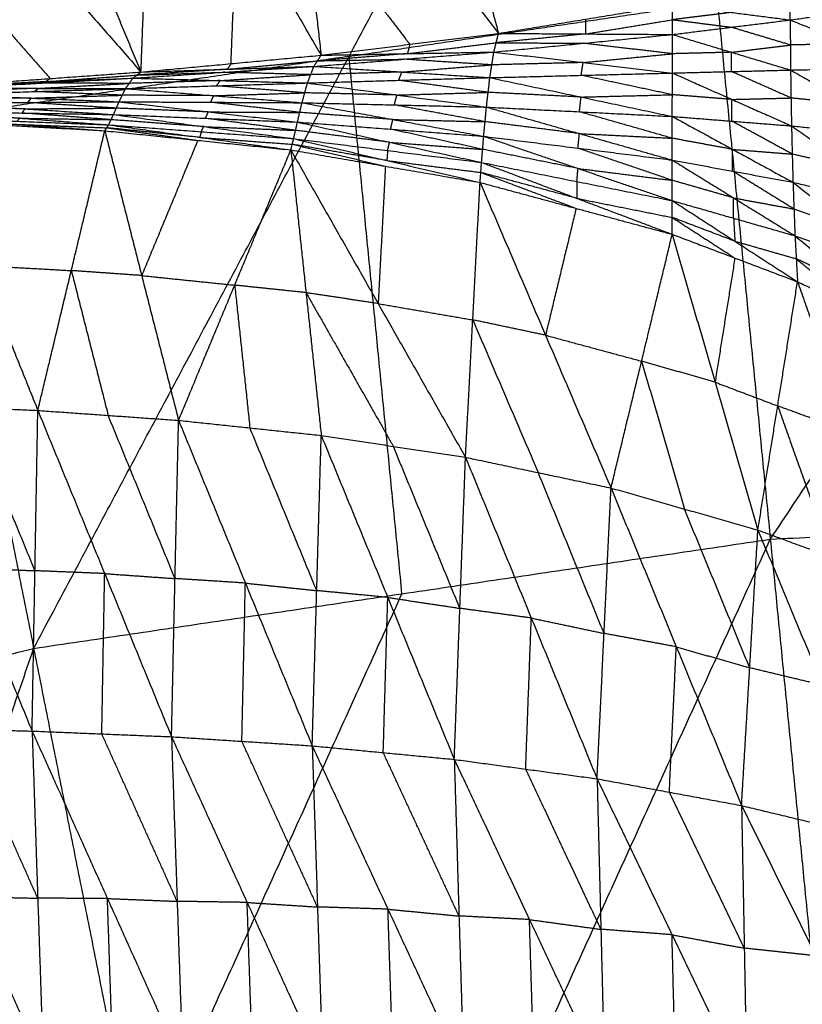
# Model space of a CAD drawing. Header units: millimetres. Extents: x -106 to 110, y -96 to 120.
# Tile 763 of 1020: x -10 to -4, y 67 to 75. Entities that reach past the tile are written whole.
import ezdxf

# ---------------------------------------------------------------- set-up
doc = ezdxf.new("R2010")
doc.units = ezdxf.units.MM
doc.header["$MEASUREMENT"] = 0
doc.layers.add('Default', color=7, linetype='Continuous', true_color=0x000000)

msp = doc.modelspace()

# ---------------------------------------------------------------- linework, layer by layer
at = {"layer": 'Default'}
for points in [[(-3.9628, 70.6609, 3.952), (-1.0718, 75.0026, 4.07), (1.8192, 79.3443, 4.1879)], [(-9.6891, 69.8115, 3.952), (-7.2376, 74.4156, 4.07), (-4.7861, 79.0198, 4.1879)], [(-4.7861, 79.0198, 4.1879), (-4.3745, 74.8403, 4.07), (-3.9628, 70.6609, 3.952)], [(-10.5084, 73.9304, 4.07), (-9.2827, 76.2325, 4.1289), (-8.0569, 78.5346, 4.1879)], [(-11.3278, 78.0494, 4.1879), (-10.5084, 73.9304, 4.07), (-9.6891, 69.8115, 3.952)], [(-6.6793, 76.8366, -1.1813), (-6.3776, 75.7155, -0.3981), (-6.0759, 74.5943, 0.3852)], [(-7.7215, 76.7501, -1.2264), (-7.5881, 75.5873, -0.4202), (-7.4548, 74.4245, 0.386)], [(-7.7215, 76.7501, -1.2264), (-6.8987, 75.6722, -0.4206), (-6.0759, 74.5943, 0.3852)], [(-8.855, 74.294, 0.3898), (-8.808, 75.4855, -0.4353), (-8.761, 76.6771, -1.2604)], [(-8.761, 76.6771, -1.2604), (-8.1079, 75.5508, -0.4372), (-7.4548, 74.4245, 0.386)], [(-9.8171, 76.6131, -1.2846), (-9.3361, 75.4535, -0.4474), (-8.855, 74.294, 0.3898)], [(-10.8341, 76.5587, -1.299), (-9.8446, 75.4263, -0.4546), (-8.855, 74.294, 0.3898)], [(-7.5881, 75.5873, -0.4202), (-7.1767, 75.0483, -0.0173), (-6.7653, 74.5094, 0.3856)], [(-8.1549, 74.3592, 0.3879), (-8.1314, 74.955, -0.0247), (-8.1079, 75.5508, -0.4372)], [(-10.5506, 75.3756, -0.4513), (-10.0559, 74.8094, -0.0291), (-9.5611, 74.2432, 0.3931)], [(-3.8084, 74.6988, -0.0064), (-3.8077, 74.8525, 0.1928), (-3.8069, 75.0061, 0.392)], [(-7.2376, 74.4156, 4.07), (-5.806, 74.628, 4.07), (-4.3745, 74.8403, 4.07)], [(-6.0759, 74.5943, 0.3852), (-5.3991, 74.7051, 0.3865), (-4.7224, 74.816, 0.3878)], [(-4.7234, 74.5859, 0.0635), (-4.7229, 74.7009, 0.2256), (-4.7224, 74.816, 0.3878)], [(-4.7224, 74.816, 0.3878), (-4.2654, 74.7574, 0.1907), (-3.8084, 74.6988, -0.0064)], [(-3.8084, 74.6988, -0.0064), (-3.3541, 74.7628, -0.0443), (-2.8998, 74.8268, -0.0822)], [(-4.2654, 74.7574, 0.1907), (-4.4942, 74.7291, 0.2082), (-4.7229, 74.7009, 0.2256)], [(-5.3991, 74.7051, 0.3865), (-5.3994, 74.6476, 0.3054), (-5.3997, 74.5901, 0.2243)], [(-5.3997, 74.5901, 0.2243), (-5.0613, 74.6455, 0.225), (-4.7229, 74.7009, 0.2256)], [(-4.7234, 74.5859, 0.0635), (-4.2659, 74.6423, 0.0285), (-3.8084, 74.6988, -0.0064)], [(-4.7229, 74.7009, 0.2256), (-4.4944, 74.6716, 0.1271), (-4.2659, 74.6423, 0.0285)], [(-3.8084, 74.6988, -0.0064), (-3.807, 74.5041, -0.1292), (-3.8056, 74.3094, -0.252)], [(-3.8084, 74.6988, -0.0064), (-3.3479, 74.514, -0.1903), (-2.8873, 74.3292, -0.3743)], [(-7.4548, 74.4245, 0.386), (-6.7653, 74.5094, 0.3856), (-6.0759, 74.5943, 0.3852)], [(-6.1118, 74.4491, 0.1606), (-6.0938, 74.5217, 0.2729), (-6.0759, 74.5943, 0.3852)], [(-6.1118, 74.4491, 0.1606), (-5.4176, 74.5175, 0.112), (-4.7234, 74.5859, 0.0635)], [(-5.3997, 74.5901, 0.2243), (-5.7468, 74.5559, 0.2486), (-6.0938, 74.5217, 0.2729)], [(-6.0759, 74.5943, 0.3852), (-5.3997, 74.5901, 0.2243), (-4.7234, 74.5859, 0.0635)], [(-4.7243, 74.2863, -0.1402), (-4.7239, 74.4361, -0.0384), (-4.7234, 74.5859, 0.0635)], [(-4.7234, 74.5859, 0.0635), (-4.2645, 74.4476, -0.0943), (-3.8056, 74.3094, -0.252)], [(-3.807, 74.5041, -0.1292), (-4.0365, 74.5732, -0.0503), (-4.2659, 74.6423, 0.0285)], [(-6.7833, 74.4368, 0.2733), (-6.4386, 74.4793, 0.2731), (-6.0938, 74.5217, 0.2729)], [(-6.7653, 74.5094, 0.3856), (-6.7743, 74.4731, 0.3295), (-6.7833, 74.4368, 0.2733)], [(-6.0938, 74.5217, 0.2729), (-5.7557, 74.5196, 0.1925), (-5.4176, 74.5175, 0.112)], [(-4.7239, 74.4361, -0.0384), (-5.0707, 74.4768, 0.0368), (-5.4176, 74.5175, 0.112)], [(-3.3479, 74.514, -0.1903), (-3.5775, 74.509, -0.1598), (-3.807, 74.5041, -0.1292)], [(-7.5108, 74.3378, 0.2416), (-6.8113, 74.3935, 0.2011), (-6.1118, 74.4491, 0.1606)], [(-6.7833, 74.4368, 0.2733), (-7.1331, 74.409, 0.2936), (-7.4828, 74.3811, 0.3138)], [(-7.4548, 74.4245, 0.386), (-6.7833, 74.4368, 0.2733), (-6.1118, 74.4491, 0.1606)], [(-6.143, 74.2501, 0.014), (-6.1274, 74.3496, 0.0873), (-6.1118, 74.4491, 0.1606)], [(-6.1118, 74.4491, 0.1606), (-5.418, 74.3677, 0.0102), (-4.7243, 74.2863, -0.1402)], [(-5.418, 74.3677, 0.0102), (-5.0709, 74.4019, -0.0141), (-4.7239, 74.4361, -0.0384)], [(-4.2645, 74.4476, -0.0943), (-4.4942, 74.4418, -0.0663), (-4.7239, 74.4361, -0.0384)], [(-4.2649, 74.2978, -0.1961), (-4.2647, 74.3727, -0.1452), (-4.2645, 74.4476, -0.0943)], [(-4.2645, 74.4476, -0.0943), (-4.0358, 74.4759, -0.1117), (-3.807, 74.5041, -0.1292)], [(-7.2376, 74.4156, 4.07), (-8.873, 74.173, 4.07), (-10.5084, 73.9304, 4.07)], [(-8.855, 74.294, 0.3898), (-8.1549, 74.3592, 0.3879), (-7.4548, 74.4245, 0.386)], [(-8.1829, 74.3159, 0.3157), (-7.8329, 74.3485, 0.3148), (-7.4828, 74.3811, 0.3138)], [(-8.1549, 74.3592, 0.3879), (-8.1689, 74.3376, 0.3518), (-8.1829, 74.3159, 0.3157)], [(-7.5108, 74.3378, 0.2416), (-7.4828, 74.3811, 0.3138), (-7.4548, 74.4245, 0.386)], [(-7.4828, 74.3811, 0.3138), (-7.1471, 74.3873, 0.2575), (-6.8113, 74.3935, 0.2011)], [(-6.826, 70.2362, 3.952), (-7.0318, 72.3259, 4.011), (-7.2376, 74.4156, 4.07)], [(-6.1274, 74.3496, 0.0873), (-6.4694, 74.3716, 0.1442), (-6.8113, 74.3935, 0.2011)], [(-5.418, 74.3677, 0.0102), (-5.7727, 74.3587, 0.0487), (-6.1274, 74.3496, 0.0873)], [(-5.4337, 74.2682, -0.0631), (-5.4258, 74.3179, -0.0265), (-5.418, 74.3677, 0.0102)], [(-10.2671, 74.1924, 0.3963), (-9.5611, 74.2432, 0.3931), (-8.855, 74.294, 0.3898)], [(-8.9181, 74.2462, 0.3055), (-8.2145, 74.292, 0.2736), (-7.5108, 74.3378, 0.2416)], [(-8.9181, 74.2462, 0.3055), (-8.8866, 74.2701, 0.3477), (-8.855, 74.294, 0.3898)], [(-8.1829, 74.3159, 0.3157), (-8.5347, 74.293, 0.3317), (-8.8866, 74.2701, 0.3477)], [(-8.8866, 74.2701, 0.3477), (-8.5505, 74.2811, 0.3106), (-8.2145, 74.292, 0.2736)], [(-8.855, 74.294, 0.3898), (-8.1829, 74.3159, 0.3157), (-7.5108, 74.3378, 0.2416)], [(-7.5356, 74.2733, 0.1913), (-7.875, 74.2826, 0.2324), (-8.2145, 74.292, 0.2736)], [(-7.5603, 74.2087, 0.141), (-7.5356, 74.2733, 0.1913), (-7.5108, 74.3378, 0.2416)], [(-6.8269, 74.294, 0.1278), (-7.1812, 74.2836, 0.1595), (-7.5356, 74.2733, 0.1913)], [(-7.5108, 74.3378, 0.2416), (-6.8269, 74.294, 0.1278), (-6.143, 74.2501, 0.014)], [(-6.8517, 74.2294, 0.0775), (-6.8393, 74.2617, 0.1026), (-6.8269, 74.294, 0.1278)], [(-6.8269, 74.294, 0.1278), (-6.4772, 74.3218, 0.1075), (-6.1274, 74.3496, 0.0873)], [(-6.143, 74.2501, 0.014), (-5.4337, 74.2682, -0.0631), (-4.7243, 74.2863, -0.1402)], [(-4.7248, 73.9485, -0.2), (-4.7245, 74.1174, -0.1701), (-4.7243, 74.2863, -0.1402)], [(-4.7243, 74.2863, -0.1402), (-4.2649, 74.2978, -0.1961), (-3.8056, 74.3094, -0.252)], [(-4.7243, 74.2863, -0.1402), (-4.2613, 74.0807, -0.2327), (-3.7984, 73.875, -0.3251)], [(-3.802, 74.0922, -0.2886), (-4.0335, 74.195, -0.2423), (-4.2649, 74.2978, -0.1961)], [(-3.8056, 74.3094, -0.252), (-3.3465, 74.3193, -0.3132), (-2.8873, 74.3292, -0.3743)], [(-3.8056, 74.3094, -0.252), (-3.802, 74.0922, -0.2886), (-3.7984, 73.875, -0.3251)], [(-3.8056, 74.3094, -0.252), (-3.338, 74.0441, -0.3571), (-2.8704, 73.7787, -0.4622)], [(-10.3323, 74.1694, 0.3531), (-9.6252, 74.2078, 0.3293), (-8.9181, 74.2462, 0.3055)], [(-9.5926, 74.2193, 0.3509), (-9.9462, 74.2001, 0.3628), (-10.2997, 74.1809, 0.3747)], [(-10.2997, 74.1809, 0.3747), (-9.9625, 74.1944, 0.352), (-9.6252, 74.2078, 0.3293)], [(-10.2671, 74.1924, 0.3963), (-9.5926, 74.2193, 0.3509), (-8.9181, 74.2462, 0.3055)], [(-9.6536, 74.167, 0.2964), (-9.3, 74.1862, 0.2845), (-8.9465, 74.2054, 0.2726)], [(-8.9465, 74.2054, 0.2726), (-9.2858, 74.2066, 0.301), (-9.6252, 74.2078, 0.3293)], [(-9.5926, 74.2193, 0.3509), (-9.2396, 74.2447, 0.3493), (-8.8866, 74.2701, 0.3477)], [(-9.5611, 74.2432, 0.3931), (-9.5769, 74.2313, 0.372), (-9.5926, 74.2193, 0.3509)], [(-8.9749, 74.1647, 0.2397), (-8.9465, 74.2054, 0.2726), (-8.9181, 74.2462, 0.3055)], [(-8.9749, 74.1647, 0.2397), (-8.2676, 74.1867, 0.1903), (-7.5603, 74.2087, 0.141)], [(-8.2392, 74.2275, 0.2232), (-8.5928, 74.2165, 0.2479), (-8.9465, 74.2054, 0.2726)], [(-8.9181, 74.2462, 0.3055), (-8.2392, 74.2275, 0.2232), (-7.5603, 74.2087, 0.141)], [(-8.2676, 74.1867, 0.1903), (-8.2534, 74.2071, 0.2068), (-8.2392, 74.2275, 0.2232)], [(-8.2392, 74.2275, 0.2232), (-7.8874, 74.2504, 0.2073), (-7.5356, 74.2733, 0.1913)], [(-7.6029, 74.0552, 0.1133), (-7.5816, 74.132, 0.1271), (-7.5603, 74.2087, 0.141)], [(-7.5603, 74.2087, 0.141), (-6.8517, 74.2294, 0.0775), (-6.143, 74.2501, 0.014)], [(-7.5603, 74.2087, 0.141), (-6.8648, 74.115, 0.0565), (-6.1693, 74.0212, -0.0279)], [(-6.1562, 74.1357, -0.007), (-6.5039, 74.1825, 0.0352), (-6.8517, 74.2294, 0.0775)], [(-6.1693, 74.0212, -0.0279), (-6.1562, 74.1357, -0.007), (-6.143, 74.2501, 0.014)], [(-6.143, 74.2501, 0.014), (-5.4339, 74.0993, -0.093), (-4.7248, 73.9485, -0.2)], [(-4.7245, 74.1174, -0.1701), (-5.0791, 74.1928, -0.1166), (-5.4337, 74.2682, -0.0631)], [(-10.3912, 74.1195, 0.3116), (-9.6831, 74.1421, 0.2757), (-8.9749, 74.1647, 0.2397)], [(-9.6536, 74.167, 0.2964), (-10.0077, 74.1558, 0.3144), (-10.3618, 74.1445, 0.3324)], [(-10.3323, 74.1694, 0.3531), (-9.6536, 74.167, 0.2964), (-8.9749, 74.1647, 0.2397)], [(-9.6831, 74.1421, 0.2757), (-9.6683, 74.1546, 0.286), (-9.6536, 74.167, 0.2964)], [(-9, 74.1136, 0.2311), (-9.3415, 74.1278, 0.2534), (-9.6831, 74.1421, 0.2757)], [(-9.0251, 74.0625, 0.2224), (-9, 74.1136, 0.2311), (-8.9749, 74.1647, 0.2397)], [(-8.9749, 74.1647, 0.2397), (-8.2889, 74.1099, 0.1765), (-7.6029, 74.0552, 0.1133)], [(-8.2889, 74.1099, 0.1765), (-7.9353, 74.1209, 0.1518), (-7.5816, 74.132, 0.1271)], [(-7.5816, 74.132, 0.1271), (-7.9246, 74.1593, 0.1587), (-8.2676, 74.1867, 0.1903)], [(-6.8648, 74.115, 0.0565), (-7.2232, 74.1235, 0.0918), (-7.5816, 74.132, 0.1271)], [(-6.8648, 74.115, 0.0565), (-6.5105, 74.1253, 0.0248), (-6.1562, 74.1357, -0.007)], [(-5.4339, 74.0993, -0.093), (-5.795, 74.1175, -0.05), (-6.1562, 74.1357, -0.007)], [(-10.4437, 74.052, 0.3013), (-9.7344, 74.0572, 0.2619), (-9.0251, 74.0625, 0.2224)], [(-10.4437, 74.052, 0.3013), (-9.7562, 74.0076, 0.2701), (-9.0686, 73.9632, 0.2388)], [(-9.7082, 74.091, 0.267), (-10.0628, 74.0884, 0.2868), (-10.4175, 74.0857, 0.3065)], [(-10.3912, 74.1195, 0.3116), (-9.7082, 74.091, 0.267), (-9.0251, 74.0625, 0.2224)], [(-9.7344, 74.0572, 0.2619), (-9.7213, 74.0741, 0.2645), (-9.7082, 74.091, 0.267)], [(-9.0469, 74.0128, 0.2306), (-9.3906, 74.035, 0.2462), (-9.7344, 74.0572, 0.2619)], [(-9.7082, 74.091, 0.267), (-9.3541, 74.1023, 0.249), (-9, 74.1136, 0.2311)], [(-9.0686, 73.9632, 0.2388), (-9.0469, 74.0128, 0.2306), (-9.0251, 74.0625, 0.2224)], [(-9.0251, 74.0625, 0.2224), (-8.3319, 73.9835, 0.1802), (-7.6387, 73.9046, 0.138)], [(-9.0251, 74.0625, 0.2224), (-8.314, 74.0588, 0.1678), (-7.6029, 74.0552, 0.1133)], [(-8.2889, 74.1099, 0.1765), (-8.6445, 74.1117, 0.2038), (-9, 74.1136, 0.2311)], [(-8.314, 74.0588, 0.1678), (-8.3015, 74.0844, 0.1722), (-8.2889, 74.1099, 0.1765)], [(-7.6208, 73.9799, 0.1256), (-7.9674, 74.0194, 0.1467), (-8.314, 74.0588, 0.1678)], [(-7.6387, 73.9046, 0.138), (-7.6208, 73.9799, 0.1256), (-7.6029, 74.0552, 0.1133)], [(-7.6029, 74.0552, 0.1133), (-6.8969, 73.9247, 0.0605), (-6.1908, 73.7942, 0.0077)], [(-7.6029, 74.0552, 0.1133), (-6.8861, 74.0382, 0.0427), (-6.1693, 74.0212, -0.0279)], [(-6.8861, 74.0382, 0.0427), (-6.8755, 74.0766, 0.0496), (-6.8648, 74.115, 0.0565)], [(-5.4471, 73.9848, -0.1139), (-5.4405, 74.0421, -0.1035), (-5.4339, 74.0993, -0.093)], [(-5.4339, 74.0993, -0.093), (-5.0792, 74.1083, -0.1315), (-4.7245, 74.1174, -0.1701)], [(-4.2613, 74.0807, -0.2327), (-4.4929, 74.099, -0.2014), (-4.7245, 74.1174, -0.1701)], [(-4.2616, 73.9118, -0.2625), (-4.2614, 73.9962, -0.2476), (-4.2613, 74.0807, -0.2327)], [(-4.2613, 74.0807, -0.2327), (-4.0317, 74.0864, -0.2606), (-3.802, 74.0922, -0.2886)], [(-3.338, 74.0441, -0.3571), (-3.57, 74.0682, -0.3228), (-3.802, 74.0922, -0.2886)], [(-10.4896, 73.9869, 0.3118), (-9.7976, 73.935, 0.3039), (-9.1056, 73.8831, 0.296)], [(-10.4896, 73.9869, 0.3118), (-9.7791, 73.975, 0.2753), (-9.0686, 73.9632, 0.2388)], [(-9.7562, 74.0076, 0.2701), (-10.1114, 74.0135, 0.2883), (-10.4666, 74.0194, 0.3066)], [(-9.7791, 73.975, 0.2753), (-9.7676, 73.9913, 0.2727), (-9.7562, 74.0076, 0.2701)], [(-9.0871, 73.9232, 0.2674), (-9.4331, 73.9491, 0.2714), (-9.7791, 73.975, 0.2753)], [(-9.7562, 74.0076, 0.2701), (-9.4015, 74.0102, 0.2503), (-9.0469, 74.0128, 0.2306)], [(-8.3319, 73.9835, 0.1802), (-8.6894, 73.9982, 0.2054), (-9.0469, 74.0128, 0.2306)], [(-8.3537, 73.9339, 0.1884), (-8.3428, 73.9587, 0.1843), (-8.3319, 73.9835, 0.1802)], [(-8.3319, 73.9835, 0.1802), (-7.9764, 73.9817, 0.1529), (-7.6208, 73.9799, 0.1256)], [(-6.8969, 73.9247, 0.0605), (-7.2589, 73.9523, 0.0931), (-7.6208, 73.9799, 0.1256)], [(-6.1801, 73.9077, -0.0101), (-6.5331, 73.9729, 0.0163), (-6.8861, 74.0382, 0.0427)], [(-6.1908, 73.7942, 0.0077), (-6.1801, 73.9077, -0.0101), (-6.1693, 74.0212, -0.0279)], [(-6.1693, 74.0212, -0.0279), (-5.4472, 73.8153, -0.0897), (-4.7251, 73.6093, -0.1515)], [(-6.1693, 74.0212, -0.0279), (-5.4471, 73.9848, -0.1139), (-4.7248, 73.9485, -0.2)], [(-4.7249, 73.7789, -0.1757), (-5.086, 73.8819, -0.1448), (-5.4471, 73.9848, -0.1139)], [(-10.562, 73.9173, 0.3865), (-10.1093, 72.7898, -0.5684), (-9.6566, 71.6622, -1.5232)], [(-10.562, 73.9173, 0.3865), (-9.849, 73.8772, 0.3796), (-9.1361, 73.8372, 0.3727)], [(-10.5289, 73.9382, 0.3475), (-9.8325, 73.8877, 0.3601), (-9.1361, 73.8372, 0.3727)], [(-10.5289, 73.9382, 0.3475), (-9.8173, 73.9106, 0.3217), (-9.1056, 73.8831, 0.296)], [(-9.7976, 73.935, 0.3039), (-10.1534, 73.9488, 0.3168), (-10.5092, 73.9625, 0.3297)], [(-9.8173, 73.9106, 0.3217), (-9.8074, 73.9228, 0.3128), (-9.7976, 73.935, 0.3039)], [(-9.7976, 73.935, 0.3039), (-9.4423, 73.9291, 0.2856), (-9.0871, 73.9232, 0.2674)], [(-9.1056, 73.8831, 0.296), (-9.0871, 73.9232, 0.2674), (-9.0686, 73.9632, 0.2388)], [(-8.3682, 73.8695, 0.2324), (-8.7277, 73.8963, 0.2499), (-9.0871, 73.9232, 0.2674)], [(-9.0686, 73.9632, 0.2388), (-8.3682, 73.8695, 0.2324), (-7.6678, 73.7759, 0.226)], [(-9.0686, 73.9632, 0.2388), (-8.3537, 73.9339, 0.1884), (-7.6387, 73.9046, 0.138)], [(-7.6533, 73.8402, 0.182), (-8.0035, 73.8871, 0.1852), (-8.3537, 73.9339, 0.1884)], [(-7.6678, 73.7759, 0.226), (-7.6533, 73.8402, 0.182), (-7.6387, 73.9046, 0.138)], [(-7.6387, 73.9046, 0.138), (-6.9231, 73.7477, 0.1371), (-6.2074, 73.5908, 0.1361)], [(-7.6387, 73.9046, 0.138), (-6.9148, 73.8494, 0.0729), (-6.1908, 73.7942, 0.0077)], [(-6.9148, 73.8494, 0.0729), (-6.9058, 73.887, 0.0667), (-6.8969, 73.9247, 0.0605)], [(-6.8969, 73.9247, 0.0605), (-6.5385, 73.9162, 0.0252), (-6.1801, 73.9077, -0.0101)], [(-5.4472, 73.8153, -0.0897), (-5.8136, 73.8615, -0.0499), (-6.1801, 73.9077, -0.0101)], [(-4.7251, 73.6093, -0.1515), (-4.7249, 73.7789, -0.1757), (-4.7248, 73.9485, -0.2)], [(-4.7248, 73.9485, -0.2), (-4.2616, 73.9118, -0.2625), (-3.7984, 73.875, -0.3251)], [(-4.7248, 73.9485, -0.2), (-4.2558, 73.6924, -0.2339), (-3.7869, 73.4363, -0.2678)], [(-3.7926, 73.6557, -0.2964), (-4.0271, 73.7837, -0.2795), (-4.2616, 73.9118, -0.2625)], [(-9.8325, 73.8877, 0.3601), (-9.4767, 73.8739, 0.3472), (-9.1209, 73.8602, 0.3343)], [(-9.6566, 71.6622, -1.5232), (-9.3964, 72.7497, -0.5753), (-9.1361, 73.8372, 0.3727)], [(-9.1361, 73.8372, 0.3727), (-9.1209, 73.8602, 0.3343), (-9.1056, 73.8831, 0.296)], [(-9.1361, 73.8372, 0.3727), (-8.8494, 72.711, -0.5583), (-8.5627, 71.5849, -1.4892)], [(-9.1361, 73.8372, 0.3727), (-8.4131, 73.7626, 0.3653), (-7.6901, 73.6881, 0.358)], [(-9.1209, 73.8602, 0.3343), (-8.767, 73.8114, 0.3498), (-8.4131, 73.7626, 0.3653)], [(-8.3979, 73.7856, 0.327), (-8.7594, 73.8229, 0.3307), (-9.1209, 73.8602, 0.3343)], [(-9.1056, 73.8831, 0.296), (-8.3979, 73.7856, 0.327), (-7.6901, 73.6881, 0.358)], [(-9.1056, 73.8831, 0.296), (-8.3867, 73.8295, 0.261), (-7.6678, 73.7759, 0.226)], [(-8.3867, 73.8295, 0.261), (-8.3923, 73.8076, 0.294), (-8.3979, 73.7856, 0.327)], [(-8.3867, 73.8295, 0.261), (-8.3774, 73.8495, 0.2467), (-8.3682, 73.8695, 0.2324)], [(-8.3682, 73.8695, 0.2324), (-8.0107, 73.8549, 0.2072), (-7.6533, 73.8402, 0.182)], [(-6.9231, 73.7477, 0.1371), (-7.2882, 73.794, 0.1596), (-7.6533, 73.8402, 0.182)], [(-6.1991, 73.6925, 0.0719), (-6.5569, 73.771, 0.0724), (-6.9148, 73.8494, 0.0729)], [(-3.7984, 73.875, -0.3251), (-3.7926, 73.6557, -0.2964), (-3.7869, 73.4363, -0.2678)], [(-3.7984, 73.875, -0.3251), (-3.3344, 73.8269, -0.3937), (-2.8704, 73.7787, -0.4622)], [(-3.7984, 73.875, -0.3251), (-3.3239, 73.5476, -0.3602), (-2.8494, 73.2202, -0.3954)], [(-8.4131, 73.7626, 0.3653), (-8.6313, 73.2368, -0.0965), (-8.8494, 72.711, -0.5583)], [(-8.3979, 73.7856, 0.327), (-8.0384, 73.7588, 0.3095), (-7.679, 73.732, 0.292)], [(-7.6901, 73.6881, 0.358), (-7.679, 73.732, 0.292), (-7.6678, 73.7759, 0.226)], [(-7.6678, 73.7759, 0.226), (-6.9435, 73.6056, 0.2837), (-6.2192, 73.4353, 0.3413)], [(-7.6678, 73.7759, 0.226), (-6.9376, 73.6833, 0.1811), (-6.2074, 73.5908, 0.1361)], [(-6.9376, 73.6833, 0.1811), (-6.9303, 73.7155, 0.1591), (-6.9231, 73.7477, 0.1371)], [(-6.9231, 73.7477, 0.1371), (-6.5611, 73.7201, 0.1045), (-6.1991, 73.6925, 0.0719)], [(-6.2074, 73.5908, 0.1361), (-6.1991, 73.6925, 0.0719), (-6.1908, 73.7942, 0.0077)], [(-6.1908, 73.7942, 0.0077), (-5.458, 73.5439, 0.0169), (-4.7253, 73.2937, 0.0261)], [(-6.1908, 73.7942, 0.0077), (-5.458, 73.7017, -0.0719), (-4.7251, 73.6093, -0.1515)], [(-5.458, 73.7017, -0.0719), (-5.4526, 73.7585, -0.0808), (-5.4472, 73.8153, -0.0897)], [(-5.4472, 73.8153, -0.0897), (-5.0861, 73.7971, -0.1327), (-4.7249, 73.7789, -0.1757)], [(-4.2558, 73.6924, -0.2339), (-4.4904, 73.7356, -0.2048), (-4.7249, 73.7789, -0.1757)], [(-8.5627, 71.5849, -1.4892), (-8.1264, 72.6365, -0.5656), (-7.6901, 73.6881, 0.358)], [(-7.6901, 73.6881, 0.358), (-7.5719, 72.5779, -0.5436), (-7.4536, 71.4677, -1.4452)], [(-7.6901, 73.6881, 0.358), (-7.0112, 72.4929, -0.5168), (-6.3323, 71.2978, -1.3916)], [(-7.6901, 73.6881, 0.358), (-6.9547, 73.5617, 0.3496), (-6.2192, 73.4353, 0.3413)], [(-7.679, 73.732, 0.292), (-7.3168, 73.6469, 0.3208), (-6.9547, 73.5617, 0.3496)], [(-6.9435, 73.6056, 0.2837), (-7.3112, 73.6688, 0.2878), (-7.679, 73.732, 0.292)], [(-6.9376, 73.6833, 0.1811), (-6.9405, 73.6445, 0.2324), (-6.9435, 73.6056, 0.2837)], [(-5.458, 73.5439, 0.0169), (-5.8286, 73.6182, 0.0444), (-6.1991, 73.6925, 0.0719)], [(-4.7252, 73.4515, -0.0627), (-5.0916, 73.5766, -0.0673), (-5.458, 73.7017, -0.0719)], [(-4.256, 73.5228, -0.2096), (-4.2559, 73.6076, -0.2218), (-4.2558, 73.6924, -0.2339)], [(-4.2558, 73.6924, -0.2339), (-4.0242, 73.674, -0.2651), (-3.7926, 73.6557, -0.2964)], [(-6.9435, 73.6056, 0.2837), (-6.5784, 73.5593, 0.2612), (-6.2133, 73.5131, 0.2387)], [(-6.2192, 73.4353, 0.3413), (-6.2133, 73.5131, 0.2387), (-6.2074, 73.5908, 0.1361)], [(-6.2074, 73.5908, 0.1361), (-5.4664, 73.3114, 0.2289), (-4.7253, 73.0319, 0.3217)], [(-6.2074, 73.5908, 0.1361), (-5.4663, 73.4422, 0.0811), (-4.7253, 73.2937, 0.0261)], [(-4.7253, 73.2937, 0.0261), (-4.7252, 73.4515, -0.0627), (-4.7251, 73.6093, -0.1515)], [(-4.7251, 73.6093, -0.1515), (-4.256, 73.5228, -0.2096), (-3.7869, 73.4363, -0.2678)], [(-4.7251, 73.6093, -0.1515), (-4.2482, 73.3149, -0.1032), (-3.7712, 73.0205, -0.0548)], [(-3.3239, 73.5476, -0.3602), (-3.5583, 73.6017, -0.3283), (-3.7926, 73.6557, -0.2964)], [(-6.9547, 73.5617, 0.3496), (-6.983, 73.0273, -0.0836), (-7.0112, 72.4929, -0.5168)], [(-6.2133, 73.5131, 0.2387), (-5.8428, 73.3733, 0.2851), (-5.4723, 73.2336, 0.3315)], [(-5.4664, 73.3114, 0.2289), (-5.8398, 73.4122, 0.2338), (-6.2133, 73.5131, 0.2387)], [(-5.4663, 73.4422, 0.0811), (-5.4622, 73.4931, 0.049), (-5.458, 73.5439, 0.0169)], [(-5.458, 73.5439, 0.0169), (-5.0916, 73.4977, -0.0229), (-4.7252, 73.4515, -0.0627)], [(-3.7791, 73.2284, -0.1613), (-4.0176, 73.3756, -0.1855), (-4.256, 73.5228, -0.2096)], [(-6.3323, 71.2978, -1.3916), (-6.2758, 72.3665, -0.5252), (-6.2192, 73.4353, 0.3413)], [(-6.2192, 73.4353, 0.3413), (-5.7102, 72.247, -0.494), (-5.2011, 71.0587, -1.3293)], [(-6.2192, 73.4353, 0.3413), (-5.4723, 73.2336, 0.3315), (-4.7253, 73.0319, 0.3217)], [(-5.4663, 73.4422, 0.0811), (-5.4663, 73.3768, 0.155), (-5.4664, 73.3114, 0.2289)], [(-4.2482, 73.3149, -0.1032), (-4.4867, 73.3832, -0.0829), (-4.7252, 73.4515, -0.0627)], [(-3.7869, 73.4363, -0.2678), (-3.7791, 73.2284, -0.1613), (-3.7712, 73.0205, -0.0548)], [(-3.7869, 73.4363, -0.2678), (-3.3182, 73.3283, -0.3316), (-2.8494, 73.2202, -0.3954)], [(-3.7869, 73.4363, -0.2678), (-3.3056, 73.0599, -0.2057), (-2.8243, 72.6835, -0.1436)], [(-5.4664, 73.3114, 0.2289), (-5.0958, 73.2371, 0.2014), (-4.7253, 73.1628, 0.1739)], [(-4.7253, 73.0319, 0.3217), (-4.7253, 73.1628, 0.1739), (-4.7253, 73.2937, 0.0261)], [(-4.7253, 73.2937, 0.0261), (-4.2483, 73.1571, -0.0144), (-3.7712, 73.0205, -0.0548)], [(-4.7253, 73.2937, 0.0261), (-4.2383, 72.9782, 0.1665), (-3.7514, 72.6627, 0.307)], [(-4.2483, 73.1571, -0.0144), (-4.2482, 73.236, -0.0588), (-4.2482, 73.3149, -0.1032)], [(-4.2482, 73.3149, -0.1032), (-4.0136, 73.2716, -0.1322), (-3.7791, 73.2284, -0.1613)], [(-5.4723, 73.2336, 0.3315), (-5.5912, 72.7403, -0.0813), (-5.7102, 72.247, -0.494)], [(-3.3056, 73.0599, -0.2057), (-3.5423, 73.1441, -0.1835), (-3.7791, 73.2284, -0.1613)], [(-4.7253, 73.1628, 0.1739), (-4.4818, 73.0051, 0.2441), (-4.2383, 72.8473, 0.3143)], [(-4.2383, 72.9782, 0.1665), (-4.4818, 73.0705, 0.1702), (-4.7253, 73.1628, 0.1739)], [(-4.2483, 73.1571, -0.0144), (-4.2433, 73.0676, 0.0761), (-4.2383, 72.9782, 0.1665)], [(-5.2011, 71.0587, -1.3293), (-4.9632, 72.0453, -0.5038), (-4.7253, 73.0319, 0.3217)], [(-4.7253, 73.0319, 0.3217), (-4.3924, 71.8819, -0.4682), (-4.0595, 70.7319, -1.2581)], [(-4.7253, 73.0319, 0.3217), (-4.2383, 72.8473, 0.3143), (-3.7514, 72.6627, 0.307)], [(-4.2383, 72.9782, 0.1665), (-3.9998, 72.9099, 0.1463), (-3.7613, 72.8416, 0.1261)], [(-3.7712, 73.0205, -0.0548), (-3.7613, 72.8416, 0.1261), (-3.7514, 72.6627, 0.307)], [(-3.7712, 73.0205, -0.0548), (-3.2977, 72.852, -0.0992), (-2.8243, 72.6835, -0.1436)], [(-3.7712, 73.0205, -0.0548), (-3.2831, 72.6147, 0.1182), (-2.7949, 72.209, 0.2912)], [(-4.2383, 72.8473, 0.3143), (-4.3154, 72.3646, -0.077), (-4.3924, 71.8819, -0.4682)], [(-3.7613, 72.8416, 0.1261), (-3.5172, 72.6387, 0.2126), (-3.2732, 72.4359, 0.2991)], [(-3.2831, 72.6147, 0.1182), (-3.5222, 72.7282, 0.1221), (-3.7613, 72.8416, 0.1261)], [(-10.1093, 72.7898, -0.5684), (-9.7528, 72.7697, -0.5718), (-9.3964, 72.7497, -0.5753)], [(-9.3964, 72.7497, -0.5753), (-9.253, 72.1866, -1.0407), (-9.1097, 71.6236, -1.5062)], [(-8.8494, 72.711, -0.5583), (-9.1229, 72.7304, -0.5668), (-9.3964, 72.7497, -0.5753)], [(-8.8494, 72.711, -0.5583), (-8.4879, 72.6738, -0.5619), (-8.1264, 72.6365, -0.5656)], [(-8.1264, 72.6365, -0.5656), (-8.0673, 72.0814, -1.0164), (-8.0082, 71.5263, -1.4672)], [(-7.5719, 72.5779, -0.5436), (-7.8492, 72.6072, -0.5546), (-8.1264, 72.6365, -0.5656)], [(-4.0595, 70.7319, -1.2581), (-3.9054, 71.6973, -0.4756), (-3.7514, 72.6627, 0.307)], [(-3.7514, 72.6627, 0.307), (-3.3345, 71.4873, -0.4355), (-2.9177, 70.3119, -1.178)], [(-3.7514, 72.6627, 0.307), (-3.2732, 72.4359, 0.2991), (-2.7949, 72.209, 0.2912)], [(-7.5719, 72.5779, -0.5436), (-7.2324, 71.9803, -0.981), (-6.893, 71.3827, -1.4184)], [(-7.0112, 72.4929, -0.5168), (-7.2916, 72.5354, -0.5302), (-7.5719, 72.5779, -0.5436)], [(-7.0112, 72.4929, -0.5168), (-6.6435, 72.4297, -0.521), (-6.2758, 72.3665, -0.5252)], [(-6.2758, 72.3665, -0.5252), (-6.0213, 71.7724, -0.9428), (-5.7667, 71.1782, -1.3605)], [(-5.7102, 72.247, -0.494), (-5.993, 72.3068, -0.5096), (-6.2758, 72.3665, -0.5252)], [(-5.7102, 72.247, -0.494), (-5.3367, 72.1461, -0.4989), (-4.9632, 72.0453, -0.5038)], [(-4.9632, 72.0453, -0.5038), (-4.7967, 71.4703, -0.8988), (-4.6303, 70.8953, -1.2937)], [(-4.3924, 71.8819, -0.4682), (-4.6778, 71.9636, -0.486), (-4.9632, 72.0453, -0.5038)], [(-4.3924, 71.8819, -0.4682), (-4.1489, 71.7896, -0.4719), (-3.9054, 71.6973, -0.4756)], [(-10.7443, 71.7104, -1.5474), (-10.2228, 70.4395, -2.0587), (-9.7013, 69.1687, -2.57)], [(-10.7443, 71.7104, -1.5474), (-10.2005, 71.6863, -1.5353), (-9.6566, 71.6622, -1.5232)], [(-9.6789, 70.4155, -2.0466), (-9.9397, 71.0509, -1.791), (-10.2005, 71.6863, -1.5353)], [(-3.9054, 71.6973, -0.4756), (-3.697, 71.1096, -0.8468), (-3.4886, 70.5219, -1.218)], [(-3.3345, 71.4873, -0.4355), (-3.62, 71.5923, -0.4555), (-3.9054, 71.6973, -0.4756)], [(-9.7013, 69.1687, -2.57), (-9.6789, 70.4155, -2.0466), (-9.6566, 71.6622, -1.5232)], [(-9.6566, 71.6622, -1.5232), (-9.137, 70.3933, -2.0193), (-8.6175, 69.1244, -2.5154)], [(-9.6566, 71.6622, -1.5232), (-9.1097, 71.6236, -1.5062), (-8.5627, 71.5849, -1.4892)], [(-8.5901, 70.3547, -2.0023), (-8.8499, 70.9891, -1.7543), (-9.1097, 71.6236, -1.5062)], [(-8.6175, 69.1244, -2.5154), (-8.5901, 70.3547, -2.0023), (-8.5627, 71.5849, -1.4892)], [(-8.5627, 71.5849, -1.4892), (-8.0433, 70.3194, -1.9668), (-7.5239, 69.0538, -2.4445)], [(-8.5627, 71.5849, -1.4892), (-8.0082, 71.5263, -1.4672), (-7.4536, 71.4677, -1.4452)], [(-7.4888, 70.2608, -1.9449), (-7.7485, 70.8935, -1.706), (-8.0082, 71.5263, -1.4672)], [(-7.5239, 69.0538, -2.4445), (-7.4888, 70.2608, -1.9449), (-7.4536, 71.4677, -1.4452)], [(-7.4536, 71.4677, -1.4452), (-6.9365, 70.2079, -1.9014), (-6.4195, 68.9482, -2.3576)], [(-7.4536, 71.4677, -1.4452), (-6.893, 71.3827, -1.4184), (-6.3323, 71.2978, -1.3916)], [(-6.3759, 70.123, -1.8746), (-6.6344, 70.7529, -1.6465), (-6.893, 71.3827, -1.4184)], [(-6.4195, 68.9482, -2.3576), (-6.3759, 70.123, -1.8746), (-6.3323, 71.2978, -1.3916)], [(-6.3323, 71.2978, -1.3916), (-5.8208, 70.0476, -1.8237), (-5.3093, 68.7974, -2.2558)], [(-6.3323, 71.2978, -1.3916), (-5.7667, 71.1782, -1.3605), (-5.2011, 71.0587, -1.3293)], [(-5.2552, 69.928, -1.7926), (-5.511, 70.5531, -1.5765), (-5.7667, 71.1782, -1.3605)], [(-5.3093, 68.7974, -2.2558), (-5.2552, 69.928, -1.7926), (-5.2011, 71.0587, -1.3293)], [(-5.2011, 71.0587, -1.3293), (-4.6937, 69.8239, -1.7339), (-4.1864, 68.5891, -2.1385)], [(-5.2011, 71.0587, -1.3293), (-4.6303, 70.8953, -1.2937), (-4.0595, 70.7319, -1.2581)], [(-3.9628, 70.6609, 3.952), (-1.0718, 70.8029, 3.952), (1.8192, 70.9449, 3.952)], [(-4.1229, 69.6605, -1.6983), (-4.3766, 70.2779, -1.496), (-4.6303, 70.8953, -1.2937)], [(-4.1864, 68.5891, -2.1385), (-4.1229, 69.6605, -1.6983), (-4.0595, 70.7319, -1.2581)], [(-4.0595, 70.7319, -1.2581), (-3.5572, 69.5248, -1.632), (-3.0549, 68.3176, -2.0058)], [(-4.0595, 70.7319, -1.2581), (-3.4886, 70.5219, -1.218), (-2.9177, 70.3119, -1.178)], [(-9.6891, 69.8115, 3.952), (-6.826, 70.2362, 3.952), (-3.9628, 70.6609, 3.952)], [(-8.0631, 61.637, 3.8611), (-6.013, 66.1489, 3.9066), (-3.9628, 70.6609, 3.952)], [(-3.9628, 70.6609, 3.952), (-3.5544, 66.5136, 3.9066), (-3.1459, 62.3664, 3.8611)], [(-10.2228, 70.4395, -2.0587), (-9.9509, 70.4275, -2.0527), (-9.6789, 70.4155, -2.0466)], [(-9.137, 70.3933, -2.0193), (-9.408, 70.4044, -2.033), (-9.6789, 70.4155, -2.0466)], [(-9.1594, 69.1466, -2.5427), (-9.1482, 69.7699, -2.281), (-9.137, 70.3933, -2.0193)], [(-9.137, 70.3933, -2.0193), (-8.8636, 70.374, -2.0108), (-8.5901, 70.3547, -2.0023)], [(-8.0433, 70.3194, -1.9668), (-8.3167, 70.337, -1.9846), (-8.5901, 70.3547, -2.0023)], [(-8.0707, 69.0891, -2.4799), (-8.057, 69.7042, -2.2234), (-8.0433, 70.3194, -1.9668)], [(-8.0433, 70.3194, -1.9668), (-7.766, 70.2901, -1.9558), (-7.4888, 70.2608, -1.9449)], [(-8.8761, 65.7242, 3.9066), (-7.8511, 67.9802, 3.9293), (-6.826, 70.2362, 3.952)], [(-6.9365, 70.2079, -1.9014), (-7.2127, 70.2343, -1.9231), (-7.4888, 70.2608, -1.9449)], [(-6.9717, 69.001, -2.401), (-6.9541, 69.6045, -2.1512), (-6.9365, 70.2079, -1.9014)], [(-6.9365, 70.2079, -1.9014), (-6.6562, 70.1655, -1.888), (-6.3759, 70.123, -1.8746)], [(-5.8208, 70.0476, -1.8237), (-6.0984, 70.0853, -1.8492), (-6.3759, 70.123, -1.8746)], [(-5.8644, 68.8728, -2.3067), (-5.8426, 69.4602, -2.0652), (-5.8208, 70.0476, -1.8237)], [(-5.8208, 70.0476, -1.8237), (-5.538, 69.9878, -1.8081), (-5.2552, 69.928, -1.7926)], [(-4.6937, 69.8239, -1.7339), (-4.9745, 69.876, -1.7632), (-5.2552, 69.928, -1.7926)], [(-15.3046, 68.4048, 3.952), (-12.4969, 69.1082, 3.952), (-9.6891, 69.8115, 3.952)], [(-12.8852, 60.4291, 3.8611), (-11.2872, 65.1203, 3.9066), (-9.6891, 69.8115, 3.952)], [(-9.6891, 69.8115, 3.952), (-8.8761, 65.7242, 3.9066), (-8.0631, 61.637, 3.8611)], [(-4.7478, 68.6933, -2.1972), (-4.7208, 69.2586, -1.9656), (-4.6937, 69.8239, -1.7339)], [(-4.6937, 69.8239, -1.7339), (-4.4083, 69.7422, -1.7161), (-4.1229, 69.6605, -1.6983)], [(-3.5572, 69.5248, -1.632), (-3.8401, 69.5926, -1.6652), (-4.1229, 69.6605, -1.6983)], [(-10.7798, 69.1931, -2.6091), (-10.2405, 69.1809, -2.5896), (-9.7013, 69.1687, -2.57)], [(-10.7798, 69.1931, -2.6091), (-10.1968, 67.8809, -2.7344), (-9.6138, 66.5687, -2.8596)], [(-9.6575, 67.8687, -2.7148), (-9.949, 68.5248, -2.6522), (-10.2405, 69.1809, -2.5896)], [(-9.7013, 69.1687, -2.57), (-9.6575, 67.8687, -2.7148), (-9.6138, 66.5687, -2.8596)], [(-9.7013, 69.1687, -2.57), (-9.1594, 69.1466, -2.5427), (-8.6175, 69.1244, -2.5154)], [(-9.7013, 69.1687, -2.57), (-9.1156, 67.8664, -2.6856), (-8.5299, 66.5642, -2.8012)], [(-8.5737, 67.8443, -2.6583), (-8.8665, 68.4954, -2.6005), (-9.1594, 69.1466, -2.5427)], [(-8.6175, 69.1244, -2.5154), (-8.5737, 67.8443, -2.6583), (-8.5299, 66.5642, -2.8012)], [(-8.6175, 69.1244, -2.5154), (-8.0707, 69.0891, -2.4799), (-7.5239, 69.0538, -2.4445)], [(-8.6175, 69.1244, -2.5154), (-8.0296, 67.8358, -2.62), (-7.4416, 66.5471, -2.7246)], [(-7.4828, 67.8005, -2.5845), (-7.7767, 68.4448, -2.5322), (-8.0707, 69.0891, -2.4799)], [(-7.5239, 69.0538, -2.4445), (-7.4828, 67.8005, -2.5845), (-7.4416, 66.5471, -2.7246)], [(-7.5239, 69.0538, -2.4445), (-6.9717, 69.001, -2.401), (-6.4195, 68.9482, -2.3576)], [(-7.5239, 69.0538, -2.4445), (-6.9352, 67.7833, -2.5372), (-6.3464, 66.5128, -2.63)], [(-6.3829, 67.7305, -2.4938), (-6.6773, 68.3657, -2.4474), (-6.9717, 69.001, -2.401)], [(-6.4195, 68.9482, -2.3576), (-6.3829, 67.7305, -2.4938), (-6.3464, 66.5128, -2.63)], [(-6.4195, 68.9482, -2.3576), (-5.8644, 68.8728, -2.3067), (-5.3093, 68.7974, -2.2558)], [(-6.4195, 68.9482, -2.3576), (-5.835, 67.7024, -2.438), (-5.2506, 66.4565, -2.5185)], [(-5.2799, 67.6269, -2.3871), (-5.5721, 68.2499, -2.3469), (-5.8644, 68.8728, -2.3067)], [(-5.3093, 68.7974, -2.2558), (-5.2799, 67.6269, -2.3871), (-5.2506, 66.4565, -2.5185)], [(-5.3093, 68.7974, -2.2558), (-4.7478, 68.6933, -2.1972), (-4.1864, 68.5891, -2.1385)], [(-5.3093, 68.7974, -2.2558), (-4.7269, 67.5844, -2.3225), (-4.1445, 66.3715, -2.3891)], [(-4.1654, 67.4803, -2.2638), (-4.4566, 68.0868, -2.2305), (-4.7478, 68.6933, -2.1972)], [(-4.1864, 68.5891, -2.1385), (-4.1654, 67.4803, -2.2638), (-4.1445, 66.3715, -2.3891)], [(-4.1864, 68.5891, -2.1385), (-3.6206, 68.4534, -2.0722), (-3.0549, 68.3176, -2.0058)], [(-4.1864, 68.5891, -2.1385), (-3.6073, 67.4204, -2.1903), (-3.0282, 66.2517, -2.242)], [(-10.1968, 67.8809, -2.7344), (-9.9271, 67.8748, -2.7246), (-9.6575, 67.8687, -2.7148)], [(-9.1156, 67.8664, -2.6856), (-9.3865, 67.8676, -2.7002), (-9.6575, 67.8687, -2.7148)], [(-9.0718, 66.5664, -2.8304), (-9.0937, 67.2164, -2.758), (-9.1156, 67.8664, -2.6856)], [(-9.1156, 67.8664, -2.6856), (-8.8446, 67.8554, -2.6719), (-8.5737, 67.8443, -2.6583)], [(-8.0296, 67.8358, -2.62), (-8.3016, 67.84, -2.6391), (-8.5737, 67.8443, -2.6583)], [(-7.9857, 66.5556, -2.7629), (-8.0077, 67.1957, -2.6915), (-8.0296, 67.8358, -2.62)], [(-8.0296, 67.8358, -2.62), (-7.7562, 67.8181, -2.6023), (-7.4828, 67.8005, -2.5845)], [(-6.9352, 67.7833, -2.5372), (-7.209, 67.7919, -2.5609), (-7.4828, 67.8005, -2.5845)], [(-6.894, 66.5299, -2.6773), (-6.9146, 67.1566, -2.6073), (-6.9352, 67.7833, -2.5372)], [(-6.9352, 67.7833, -2.5372), (-6.6591, 67.7569, -2.5155), (-6.3829, 67.7305, -2.4938)], [(-5.835, 67.7024, -2.438), (-6.109, 67.7164, -2.4659), (-6.3829, 67.7305, -2.4938)], [(-5.7985, 66.4846, -2.5743), (-5.8168, 67.0935, -2.5061), (-5.835, 67.7024, -2.438)], [(-5.835, 67.7024, -2.438), (-5.5575, 67.6646, -2.4126), (-5.2799, 67.6269, -2.3871)], [(-4.7269, 67.5844, -2.3225), (-5.0034, 67.6057, -2.3548), (-5.2799, 67.6269, -2.3871)], [(-4.6975, 66.414, -2.4538), (-4.7122, 66.9992, -2.3881), (-4.7269, 67.5844, -2.3225)], [(-4.7269, 67.5844, -2.3225), (-4.4462, 67.5324, -2.2931), (-4.1654, 67.4803, -2.2638)], [(-3.6073, 67.4204, -2.1903), (-3.8864, 67.4504, -2.2271), (-4.1654, 67.4803, -2.2638)]]:
    msp.add_open_spline(points, degree=2, dxfattribs=at)

doc.saveas('drawing.dxf')
